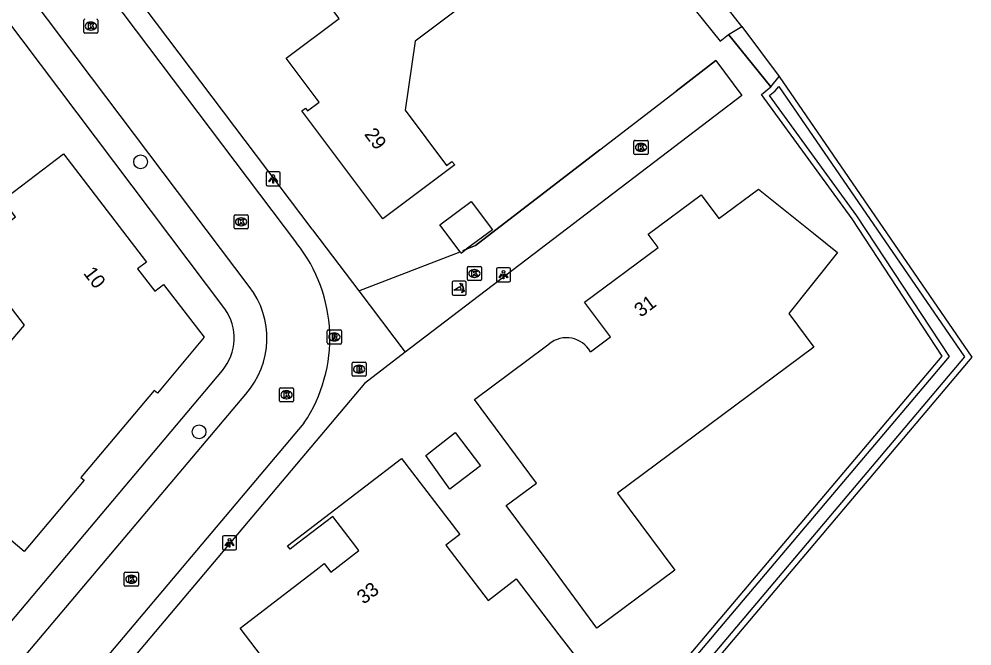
# Model space of a CAD drawing. Extents: x 163427 to 164190, y 380331 to 381641.
# Drawn here: x 164038 to 164105.7, y 381339.9 to 381384.5 of the extents above; entities that cross this region are included whole.
import ezdxf

# ---------------------------------------------------------------- set-up
doc = ezdxf.new("R2010")
doc.units = 0
for name, color, linetype in [('IMGEO_Boom', 7, 'Continuous'), ('IMGEO_Brandkraan', 7, 'Continuous'), ('IMGEO_Duiker', 7, 'Continuous'), ('IMGEO_Erf', 7, 'Continuous'), ('IMGEO_Groenvoorziening', 7, 'Continuous'), ('IMGEO_Kolk', 7, 'Continuous'), ('IMGEO_Lichtpunt', 7, 'Continuous'), ('IMGEO_Muur', 7, 'Continuous'), ('IMGEO_Pand', 7, 'Continuous'), ('IMGEO_Pand_nummerreeks', 7, 'Continuous'), ('IMGEO_Poller', 7, 'Continuous'), ('IMGEO_Rijbaan_lokaal_open', 7, 'Continuous'), ('IMGEO_Rioolput', 7, 'Continuous'), ('IMGEO_Voetpad_open', 7, 'Continuous'), ('IMGEO_Waterloop', 7, 'Continuous')]:
    doc.layers.add(name, color=color, linetype=linetype)

msp = doc.modelspace()

# ---------------------------------------------------------------- linework, layer by layer
at = {"layer": 'IMGEO_Boom'}
for centre in [(164046.626, 381374.308), (164050.784, 381355.103)]:
    msp.add_circle(centre, 0.489, dxfattribs=at)
at = {"layer": 'IMGEO_Brandkraan'}
for p, q in [((164061.654, 381359.132), (164061.654, 381359.984)), ((164061.729, 381360.058), (164062.581, 381360.058)), ((164062.655, 381359.984), (164062.655, 381359.132)), ((164062.165, 381359.278), (164062.14, 381359.278)), ((164062.142, 381359.838), (164062.167, 381359.838)), ((164062.581, 381359.058), (164061.729, 381359.058))]:
    msp.add_line(p, q, dxfattribs=at)
for points in [[(164061.654, 381359.132), (164061.654, 381359.984)], [(164061.729, 381360.058), (164062.581, 381360.058)], [(164062.655, 381359.984), (164062.655, 381359.132)], [(164062.002, 381359.758), (164062.002, 381359.358), (164062.215, 381359.358)], [(164062.233, 381359.758), (164062.002, 381359.758)], [(164062.181, 381359.677), (164062.127, 381359.677), (164062.127, 381359.601)], [(164062.127, 381359.601), (164062.18, 381359.601)], [(164062.189, 381359.525), (164062.127, 381359.525), (164062.127, 381359.444)], [(164062.127, 381359.444), (164062.189, 381359.444)], [(164062.581, 381359.058), (164061.729, 381359.058)]]:
    msp.add_lwpolyline(points, dxfattribs=at)
for centre, radius, start, end in [((164061.731, 381359.982), 0.0765, 91.55205, 178.44795), ((164061.731, 381359.982), 0.0765, 91.55205, 178.44795), ((164062.579, 381359.982), 0.0765, 1.55205, 88.44795), ((164062.579, 381359.982), 0.0765, 1.55205, 88.44795), ((164062.182, 381359.639), 0.0379, 267.82845, 90.93552), ((164062.19, 381359.484), 0.0404, 269.87594, 90.50774), ((164062.221, 381359.609), 0.251, 268.66757, 293.53466), ((164062.237, 381359.613), 0.145, 59.4692, 91.53667), ((164062.262, 381359.66), 0.0922, 285.51372, 58.15012), ((164062.267, 381359.468), 0.105, 301.31148, 78.98903), ((164061.731, 381359.134), 0.0765, 181.55205, 268.44795), ((164061.731, 381359.134), 0.0765, 181.55205, 268.44795), ((164062.579, 381359.134), 0.0765, 271.55205, 358.44795), ((164062.579, 381359.134), 0.0765, 271.55205, 358.44795)]:
    msp.add_arc(centre, radius, start, end, dxfattribs=at)
for centre, major_axis, ratio, start_param, end_param in [((164062.141, 381359.558), (-0.387, 0.002), 0.722429, 4.712389, 7.853982), ((164062.166, 381359.558), (-0.39, 0.002), 0.717154, 1.570796, 4.712389)]:
    msp.add_ellipse(centre, major_axis=major_axis, ratio=ratio, start_param=start_param, end_param=end_param, dxfattribs=at)
at = {"layer": 'IMGEO_Duiker'}
msp.add_lwpolyline([(164088.396, 381383.37), (164091.417, 381379.642)], dxfattribs=at)
at = {"layer": 'IMGEO_Erf'}
for points in [[(164091.417, 381379.642), (164088.396, 381383.37)], [(164091.417, 381379.642), (164091.997, 381380.364)], [(164040.602, 381285.906), (164103.583, 381360.483), (164097.186, 381370.24), (164090.739, 381379.1), (164091.417, 381379.642)]]:
    msp.add_lwpolyline(points, dxfattribs=at)
at = {"layer": 'IMGEO_Groenvoorziening'}
for points in [[(164089.361, 381383.927), (164091.997, 381380.364)], [(164091.997, 381380.364), (164105.702, 381360.421), (164042.35, 381285.331)]]:
    msp.add_lwpolyline(points, dxfattribs=at)
at = {"layer": 'IMGEO_Kolk'}
for p, q in [((164042.593, 381383.536), (164042.593, 381384.388)), ((164043.594, 381384.388), (164043.594, 381383.536)), ((164043.104, 381383.682), (164043.079, 381383.682)), ((164043.081, 381384.242), (164043.106, 381384.242)), ((164043.52, 381383.462), (164042.668, 381383.462)), ((164081.686, 381374.908), (164081.686, 381375.76)), ((164081.761, 381375.834), (164082.613, 381375.834)), ((164082.174, 381375.614), (164082.199, 381375.614)), ((164082.687, 381375.76), (164082.687, 381374.908)), ((164082.613, 381374.834), (164081.761, 381374.834)), ((164082.197, 381375.054), (164082.172, 381375.054)), ((164053.267, 381369.611), (164053.267, 381370.463)), ((164053.342, 381370.537), (164054.194, 381370.537)), ((164053.755, 381370.317), (164053.78, 381370.317)), ((164054.268, 381370.463), (164054.268, 381369.611)), ((164054.194, 381369.537), (164053.342, 381369.537)), ((164053.778, 381369.757), (164053.753, 381369.757)), ((164069.844, 381365.939), (164069.844, 381366.791)), ((164069.919, 381366.865), (164070.771, 381366.865)), ((164070.332, 381366.645), (164070.357, 381366.645)), ((164070.845, 381366.791), (164070.845, 381365.939)), ((164070.355, 381366.085), (164070.33, 381366.085)), ((164070.771, 381365.865), (164069.919, 381365.865)), ((164056.496, 381357.314), (164056.496, 381358.166)), ((164056.571, 381358.24), (164057.423, 381358.24)), ((164056.984, 381358.02), (164057.009, 381358.02)), ((164057.497, 381358.166), (164057.497, 381357.314)), ((164057.423, 381357.24), (164056.571, 381357.24)), ((164057.007, 381357.46), (164056.982, 381357.46)), ((164045.467, 381344.189), (164045.467, 381345.041)), ((164045.542, 381345.115), (164046.394, 381345.115)), ((164046.468, 381345.041), (164046.468, 381344.189)), ((164045.978, 381344.335), (164045.953, 381344.335)), ((164045.955, 381344.895), (164045.98, 381344.895)), ((164046.394, 381344.115), (164045.542, 381344.115))]:
    msp.add_line(p, q, dxfattribs=at)
for points in [[(164042.593, 381383.536), (164042.593, 381384.388)], [(164043.594, 381384.388), (164043.594, 381383.536)], [(164042.914, 381384.162), (164043.037, 381384.162), (164043.037, 381384.011), (164043.167, 381384.162), (164043.331, 381384.162), (164043.185, 381384.011), (164043.338, 381383.762), (164043.186, 381383.762), (164043.101, 381383.926), (164043.037, 381383.859), (164043.037, 381383.762), (164042.914, 381383.762), (164042.914, 381384.162)], [(164043.52, 381383.462), (164042.668, 381383.462)], [(164081.686, 381374.908), (164081.686, 381375.76)], [(164081.761, 381375.834), (164082.613, 381375.834)], [(164082.007, 381375.534), (164082.13, 381375.534), (164082.13, 381375.383), (164082.26, 381375.534), (164082.424, 381375.534), (164082.278, 381375.383), (164082.431, 381375.134), (164082.279, 381375.134), (164082.194, 381375.298), (164082.13, 381375.231), (164082.13, 381375.134), (164082.007, 381375.134), (164082.007, 381375.534)], [(164082.687, 381375.76), (164082.687, 381374.908)], [(164082.613, 381374.834), (164081.761, 381374.834)], [(164053.267, 381369.611), (164053.267, 381370.463)], [(164053.342, 381370.537), (164054.194, 381370.537)], [(164053.588, 381370.237), (164053.711, 381370.237), (164053.711, 381370.086), (164053.841, 381370.237), (164054.005, 381370.237), (164053.859, 381370.086), (164054.012, 381369.837), (164053.86, 381369.837), (164053.775, 381370.001), (164053.711, 381369.934), (164053.711, 381369.837), (164053.588, 381369.837), (164053.588, 381370.237)], [(164054.268, 381370.463), (164054.268, 381369.611)], [(164054.194, 381369.537), (164053.342, 381369.537)], [(164069.844, 381365.939), (164069.844, 381366.791)], [(164069.919, 381366.865), (164070.771, 381366.865)], [(164070.845, 381366.791), (164070.845, 381365.939)], [(164070.165, 381366.565), (164070.288, 381366.565), (164070.288, 381366.414), (164070.418, 381366.565), (164070.582, 381366.565), (164070.436, 381366.414), (164070.589, 381366.165), (164070.437, 381366.165), (164070.352, 381366.329), (164070.288, 381366.262), (164070.288, 381366.165), (164070.165, 381366.165), (164070.165, 381366.565)], [(164070.771, 381365.865), (164069.919, 381365.865)], [(164056.496, 381357.314), (164056.496, 381358.166)], [(164056.571, 381358.24), (164057.423, 381358.24)], [(164056.817, 381357.94), (164056.94, 381357.94), (164056.94, 381357.789), (164057.07, 381357.94), (164057.234, 381357.94), (164057.088, 381357.789), (164057.241, 381357.54), (164057.089, 381357.54), (164057.004, 381357.704), (164056.94, 381357.637), (164056.94, 381357.54), (164056.817, 381357.54), (164056.817, 381357.94)], [(164057.497, 381358.166), (164057.497, 381357.314)], [(164057.423, 381357.24), (164056.571, 381357.24)], [(164045.467, 381344.189), (164045.467, 381345.041)], [(164045.542, 381345.115), (164046.394, 381345.115)], [(164046.468, 381345.041), (164046.468, 381344.189)], [(164045.788, 381344.815), (164045.911, 381344.815), (164045.911, 381344.664), (164046.041, 381344.815), (164046.205, 381344.815), (164046.059, 381344.664), (164046.212, 381344.415), (164046.06, 381344.415), (164045.975, 381344.579), (164045.911, 381344.512), (164045.911, 381344.415), (164045.788, 381344.415), (164045.788, 381344.815)], [(164046.394, 381344.115), (164045.542, 381344.115)]]:
    msp.add_lwpolyline(points, dxfattribs=at)
for centre, start, end in [((164042.67, 381384.386), 91.55205, 178.44795), ((164042.67, 381384.386), 91.55205, 178.44795), ((164043.518, 381384.386), 1.55205, 88.44795), ((164043.518, 381384.386), 1.55205, 88.44795), ((164042.67, 381383.538), 181.55205, 268.44795), ((164042.67, 381383.538), 181.55205, 268.44795), ((164043.518, 381383.538), 271.55205, 358.44795), ((164043.518, 381383.538), 271.55205, 358.44795), ((164081.763, 381375.758), 91.55205, 178.44795), ((164081.763, 381375.758), 91.55205, 178.44795), ((164082.611, 381375.758), 1.55205, 88.44795), ((164082.611, 381375.758), 1.55205, 88.44795), ((164081.763, 381374.91), 181.55205, 268.44795), ((164081.763, 381374.91), 181.55205, 268.44795), ((164082.611, 381374.91), 271.55205, 358.44795), ((164082.611, 381374.91), 271.55205, 358.44795), ((164053.344, 381370.461), 91.55205, 178.44795), ((164053.344, 381370.461), 91.55205, 178.44795), ((164054.192, 381370.461), 1.55205, 88.44795), ((164054.192, 381370.461), 1.55205, 88.44795), ((164053.344, 381369.613), 181.55205, 268.44795), ((164053.344, 381369.613), 181.55205, 268.44795), ((164054.192, 381369.613), 271.55205, 358.44795), ((164054.192, 381369.613), 271.55205, 358.44795), ((164069.921, 381366.789), 91.55205, 178.44795), ((164069.921, 381366.789), 91.55205, 178.44795), ((164070.769, 381366.789), 1.55205, 88.44795), ((164070.769, 381366.789), 1.55205, 88.44795), ((164069.921, 381365.941), 181.55205, 268.44795), ((164069.921, 381365.941), 181.55205, 268.44795), ((164070.769, 381365.941), 271.55205, 358.44795), ((164070.769, 381365.941), 271.55205, 358.44795), ((164056.573, 381358.164), 91.55205, 178.44795), ((164056.573, 381358.164), 91.55205, 178.44795), ((164057.421, 381358.164), 1.55205, 88.44795), ((164057.421, 381358.164), 1.55205, 88.44795), ((164056.573, 381357.316), 181.55205, 268.44795), ((164056.573, 381357.316), 181.55205, 268.44795), ((164057.421, 381357.316), 271.55205, 358.44795), ((164057.421, 381357.316), 271.55205, 358.44795), ((164045.544, 381345.039), 91.55205, 178.44795), ((164045.544, 381345.039), 91.55205, 178.44795), ((164046.392, 381345.039), 1.55205, 88.44795), ((164046.392, 381345.039), 1.55205, 88.44795), ((164045.544, 381344.191), 181.55205, 268.44795), ((164045.544, 381344.191), 181.55205, 268.44795), ((164046.392, 381344.191), 271.55205, 358.44795), ((164046.392, 381344.191), 271.55205, 358.44795)]:
    msp.add_arc(centre, 0.0765, start, end, dxfattribs=at)
for centre, major_axis, ratio, start_param, end_param in [((164043.08, 381383.962), (-0.387, 0.002), 0.722429, 4.712389, 7.853982), ((164043.105, 381383.962), (-0.39, 0.002), 0.717154, 1.570796, 4.712389), ((164082.173, 381375.334), (-0.387, 0.002), 0.722429, 4.712389, 7.853982), ((164082.198, 381375.334), (-0.39, 0.002), 0.717154, 1.570796, 4.712389), ((164053.754, 381370.037), (-0.387, 0.002), 0.722429, 4.712389, 7.853982), ((164053.779, 381370.037), (-0.39, 0.002), 0.717154, 1.570796, 4.712389), ((164070.331, 381366.365), (-0.387, 0.002), 0.722429, 4.712389, 7.853982), ((164070.356, 381366.365), (-0.39, 0.002), 0.717154, 1.570796, 4.712389), ((164056.983, 381357.74), (-0.387, 0.002), 0.722429, 4.712389, 7.853982), ((164057.008, 381357.74), (-0.39, 0.002), 0.717154, 1.570796, 4.712389), ((164045.954, 381344.615), (-0.387, 0.002), 0.722429, 4.712389, 7.853982), ((164045.979, 381344.615), (-0.39, 0.002), 0.717154, 1.570796, 4.712389)]:
    msp.add_ellipse(centre, major_axis=major_axis, ratio=ratio, start_param=start_param, end_param=end_param, dxfattribs=at)
at = {"layer": 'IMGEO_Lichtpunt'}
for p, q in [((164055.545, 381373.498), (164055.545, 381372.691)), ((164055.545, 381373.498), (164055.545, 381372.691)), ((164056.447, 381373.593), (164055.639, 381373.593)), ((164056.447, 381373.593), (164055.639, 381373.593)), ((164056.541, 381372.691), (164056.541, 381373.498)), ((164056.541, 381372.691), (164056.541, 381373.498)), ((164055.639, 381372.597), (164056.447, 381372.597)), ((164055.639, 381372.597), (164056.447, 381372.597)), ((164071.909, 381366.68), (164071.909, 381365.873)), ((164071.909, 381366.68), (164071.909, 381365.873)), ((164072.811, 381366.775), (164072.003, 381366.775)), ((164072.811, 381366.775), (164072.003, 381366.775)), ((164072.905, 381365.873), (164072.905, 381366.68)), ((164072.905, 381365.873), (164072.905, 381366.68)), ((164072.003, 381365.779), (164072.811, 381365.779)), ((164072.003, 381365.779), (164072.811, 381365.779)), ((164053.352, 381347.711), (164052.544, 381347.711)), ((164053.352, 381347.711), (164052.544, 381347.711)), ((164052.45, 381347.616), (164052.45, 381346.809)), ((164052.45, 381347.616), (164052.45, 381346.809)), ((164053.446, 381346.809), (164053.446, 381347.616)), ((164053.446, 381346.809), (164053.446, 381347.616)), ((164052.544, 381346.715), (164053.352, 381346.715)), ((164052.544, 381346.715), (164053.352, 381346.715))]:
    msp.add_line(p, q, dxfattribs=at)
for points in [[(164055.919, 381373.162), (164055.958, 381373.134), (164055.77, 381372.872), (164055.732, 381372.899), (164055.919, 381373.162)], [(164056.021, 381373.114), (164056.068, 381373.114), (164056.068, 381372.792), (164056.021, 381372.792), (164056.021, 381373.114)], [(164056.131, 381373.134), (164056.169, 381373.161), (164056.356, 381372.899), (164056.317, 381372.871), (164056.131, 381373.134)], [(164072.283, 381366.344), (164072.322, 381366.316), (164072.134, 381366.054), (164072.096, 381366.081), (164072.283, 381366.344)], [(164072.385, 381366.296), (164072.432, 381366.296), (164072.432, 381365.974), (164072.385, 381365.974), (164072.385, 381366.296)], [(164072.495, 381366.316), (164072.533, 381366.343), (164072.72, 381366.081), (164072.681, 381366.053), (164072.495, 381366.316)], [(164052.824, 381347.28), (164052.863, 381347.252), (164052.675, 381346.99), (164052.637, 381347.017), (164052.824, 381347.28)], [(164052.926, 381347.232), (164052.973, 381347.232), (164052.973, 381346.91), (164052.926, 381346.91), (164052.926, 381347.232)], [(164053.036, 381347.252), (164053.074, 381347.279), (164053.261, 381347.017), (164053.222, 381346.989), (164053.036, 381347.252)]]:
    msp.add_lwpolyline(points, dxfattribs=at)
for centre in [(164056.044, 381373.296), (164072.408, 381366.478), (164052.949, 381347.414)]:
    msp.add_circle(centre, 0.0994, dxfattribs=at)
for centre, start, end in [((164055.639, 381373.498), 90, 180), ((164055.639, 381373.498), 90, 180), ((164056.447, 381373.498), 0, 90), ((164056.447, 381373.498), 0, 90), ((164055.639, 381372.691), 180, 270), ((164055.639, 381372.691), 180, 270), ((164056.447, 381372.691), 270, 0), ((164056.447, 381372.691), 270, 360), ((164072.003, 381366.68), 90, 180), ((164072.003, 381366.68), 90, 180), ((164072.811, 381366.68), 0, 90), ((164072.811, 381366.68), 0, 90), ((164072.003, 381365.873), 180, 270), ((164072.003, 381365.873), 180, 270), ((164072.811, 381365.873), 270, 0), ((164072.811, 381365.873), 270, 360), ((164052.544, 381347.616), 90, 180), ((164052.544, 381347.616), 90, 180), ((164053.352, 381347.616), 0, 90), ((164053.352, 381347.616), 0, 90), ((164052.544, 381346.809), 180, 270), ((164052.544, 381346.809), 180, 270), ((164053.352, 381346.809), 270, 0), ((164053.352, 381346.809), 270, 360)]:
    msp.add_arc(centre, 0.0946, start, end, dxfattribs=at)
at = {"layer": 'IMGEO_Muur'}
for points in [[(164087.498, 381381.511), (164084.687, 381379.343)], [(164079.264, 381375.158), (164070.436, 381368.348), (164069.496, 381367.983)]]:
    msp.add_lwpolyline(points, dxfattribs=at)
at = {"layer": 'IMGEO_Pand'}
for points in [[(164060.071, 381392.37), (164068.678, 381398.039), (164072.304, 381393.134), (164075.276, 381389.113), (164075.033, 381388.952), (164074.751, 381389.376), (164066.129, 381382.89), (164065.432, 381377.981), (164068.36, 381374.044), (164068.753, 381374.337), (164068.945, 381374.081), (164063.83, 381370.251), (164058.09, 381377.927), (164058.339, 381378.113), (164058.477, 381377.929), (164059.312, 381378.553), (164056.97, 381381.685), (164060.728, 381384.495), (164059.762, 381385.787), (164059.119, 381385.307), (164055.895, 381389.619), (164060.071, 381392.37)], [(164038.378, 381362.689), (164034.421, 381367.842), (164037.743, 381370.393), (164036.822, 381371.593), (164037.157, 381371.847), (164041.14, 381374.868), (164047.044, 381367.174), (164046.411, 381366.687), (164047.629, 381365.1), (164048.262, 381365.586), (164051.148, 381361.826), (164047.825, 381357.853), (164047.595, 381358.046), (164042.378, 381351.853), (164042.608, 381351.66), (164038.361, 381346.592), (164034.53, 381349.805), (164030.366, 381353.299), (164038.378, 381362.689)], [(164078.586, 381360.789), (164080.014, 381361.85), (164078.173, 381364.324), (164083.394, 381368.212), (164082.686, 381369.167), (164086.459, 381371.959), (164087.711, 381370.267), (164090.529, 381372.356), (164094.434, 381369.233), (164096.157, 381367.856), (164092.692, 381363.524), (164094.471, 381361.112), (164080.515, 381350.739), (164084.593, 381345.253), (164079.055, 381341.137), (164075.582, 381345.845), (164072.614, 381349.869), (164074.753, 381351.447), (164070.354, 381357.411), (164075.367, 381361.137)], [(164069.325, 381367.916), (164067.897, 381369.835), (164070.122, 381371.491), (164071.624, 381369.473), (164069.76, 381368.085)], [(164069.325, 381367.916), (164069.399, 381367.817), (164069.76, 381368.085)], [(164075.367, 381361.137), (164075.668, 381361.361)], [(164068.984, 381355.048), (164070.784, 381352.69), (164068.592, 381351.028), (164066.893, 381353.425), (164068.984, 381355.048)], [(164056.743, 381337.161), (164053.7, 381341.129), (164059.2, 381345.36), (164059.676, 381345.726), (164060.134, 381345.13), (164062.13, 381346.667), (164061.672, 381347.261), (164060.276, 381349.075), (164057.802, 381347.181), (164057.258, 381346.765), (164057.076, 381347.003), (164060.093, 381349.313), (164065.172, 381353.202), (164069.31, 381347.807)], [(164069.31, 381347.807), (164068.31, 381347.041), (164071.323, 381343.114), (164073.307, 381344.636), (164076.35, 381340.669), (164078.235, 381338.21)]]:
    msp.add_lwpolyline(points, dxfattribs=at)
msp.add_arc((164076.888, 381359.858), 1.936, 28.73654, 129.08194, dxfattribs=at)
at = {"layer": 'IMGEO_Poller'}
for p, q in [((164068.762, 381365.72), (164068.762, 381364.913)), ((164068.762, 381365.72), (164068.762, 381364.913)), ((164069.664, 381365.815), (164068.856, 381365.815)), ((164069.664, 381365.815), (164068.856, 381365.815)), ((164069.758, 381364.913), (164069.758, 381365.72)), ((164069.758, 381364.913), (164069.758, 381365.72)), ((164068.856, 381364.818), (164069.664, 381364.818)), ((164068.856, 381364.818), (164069.664, 381364.818))]:
    msp.add_line(p, q, dxfattribs=at)
for points in [[(164069.397, 381365.171), (164068.884, 381365.171), (164069.314, 381365.446)], [(164069.441, 381365.544), (164069.429, 381365.471), (164069.304, 381365.676)], [(164069.304, 381365.676), (164069.535, 381365.61), (164069.464, 381365.578)], [(164069.457, 381364.999), (164069.523, 381365.23), (164069.553, 381365.162)], [(164069.589, 381365.135), (164069.661, 381365.124), (164069.457, 381364.999)]]:
    msp.add_lwpolyline(points, dxfattribs=at)
for centre, radius, start, end in [((164068.856, 381365.72), 0.0946, 90, 180), ((164068.856, 381365.72), 0.0946, 90, 180), ((164069.069, 381365.221), 0.332, 351.32473, 42.4854), ((164069.083, 381365.231), 0.476, 351.75274, 41.16905), ((164069.083, 381365.231), 0.516, 349.35686, 42.29123), ((164069.664, 381365.72), 0.0946, 0, 90), ((164069.664, 381365.72), 0.0946, 0, 90), ((164068.856, 381364.913), 0.0946, 180, 270), ((164068.856, 381364.913), 0.0946, 180, 270), ((164069.664, 381364.913), 0.0946, 270, 0), ((164069.664, 381364.913), 0.0946, 270, 0)]:
    msp.add_arc(centre, radius, start, end, dxfattribs=at)
at = {"layer": 'IMGEO_Rijbaan_lokaal_open'}
for points in [[(164054.336, 381365.448), (164030.823, 381396.64), (164028.393, 381399.985), (164025.749, 381403.675), (164006.981, 381432.397)], [(164033.938, 381399.998), (164057.711, 381368.518)], [(164015.198, 381313.489), (164020.529, 381318.294), (164022.067, 381319.891), (164023.495, 381321.506), (164054.096, 381357.789)], [(164058.236, 381355.726), (164026.037, 381317.529)]]:
    msp.add_lwpolyline(points, dxfattribs=at)
for centre, radius, start, end in [((164049.25, 381361.764), 10.826, 326.10213, 38.59821), ((164049.619, 381361.763), 5.986, 318.412, 37.99837)]:
    msp.add_arc(centre, radius, start, end, dxfattribs=at)
at = {"layer": 'IMGEO_Rioolput'}
for p, q in [((164059.895, 381361.423), (164059.895, 381362.275)), ((164059.97, 381362.349), (164060.822, 381362.349)), ((164060.383, 381362.129), (164060.408, 381362.129)), ((164060.896, 381362.275), (164060.896, 381361.423)), ((164060.822, 381361.349), (164059.97, 381361.349)), ((164060.406, 381361.569), (164060.381, 381361.569))]:
    msp.add_line(p, q, dxfattribs=at)
for points in [[(164059.895, 381361.423), (164059.895, 381362.275)], [(164059.97, 381362.349), (164060.822, 381362.349)], [(164060.484, 381362.047), (164060.232, 381362.049), (164060.232, 381361.649)], [(164060.41, 381361.968), (164060.356, 381361.968), (164060.356, 381361.887)], [(164060.896, 381362.275), (164060.896, 381361.423)], [(164060.822, 381361.349), (164059.97, 381361.349)], [(164060.232, 381361.649), (164060.356, 381361.649), (164060.356, 381361.811), (164060.367, 381361.811)], [(164060.356, 381361.887), (164060.408, 381361.887)], [(164060.414, 381361.782), (164060.485, 381361.649), (164060.625, 381361.649), (164060.56, 381361.775)]]:
    msp.add_lwpolyline(points, dxfattribs=at)
for centre, radius, start, end in [((164059.972, 381362.273), 0.0765, 91.55205, 178.44795), ((164059.972, 381362.273), 0.0765, 91.55205, 178.44795), ((164060.416, 381361.872), 0.0964, 77.00612, 93.18647), ((164060.43, 381361.929), 0.0378, 276.66336, 79.67722), ((164060.483, 381361.937), 0.109, 350.36119, 89.41601), ((164060.481, 381361.937), 0.112, 277.58423, 350.98172), ((164060.82, 381362.273), 0.0765, 1.55205, 88.44795), ((164060.82, 381362.273), 0.0765, 1.55205, 88.44795), ((164059.972, 381361.425), 0.0765, 181.55205, 268.44795), ((164059.972, 381361.425), 0.0765, 181.55205, 268.44795), ((164060.366, 381361.758), 0.0533, 26.02933, 88.69889), ((164060.392, 381362.076), 0.19, 274.7715, 282.96867), ((164060.465, 381361.722), 0.108, 29.51342, 73.79051), ((164060.82, 381361.425), 0.0765, 271.55205, 358.44795), ((164060.82, 381361.425), 0.0765, 271.55205, 358.44795)]:
    msp.add_arc(centre, radius, start, end, dxfattribs=at)
for centre, major_axis, ratio, start_param, end_param in [((164060.382, 381361.849), (-0.387, 0.002), 0.722429, 4.712389, 7.853982), ((164060.407, 381361.849), (-0.39, 0.002), 0.717154, 1.570796, 4.712389)]:
    msp.add_ellipse(centre, major_axis=major_axis, ratio=ratio, start_param=start_param, end_param=end_param, dxfattribs=at)
at = {"layer": 'IMGEO_Voetpad_open'}
for points in [[(164052.62, 381363.849), (164028.989, 381395.225), (164029.122, 381395.331), (164026.675, 381398.718), (164024.053, 381402.517), (164005.248, 381431.278)], [(164035.103, 381400.894), (164058.805, 381369.513), (164058.84, 381369.467), (164062.143, 381365.123)], [(164069.76, 381368.085), (164070.436, 381368.348), (164079.264, 381375.158), (164084.687, 381379.343), (164087.498, 381381.511), (164089.341, 381379.016), (164065.417, 381360.773)], [(164062.143, 381365.123), (164069.325, 381367.916)], [(164062.143, 381365.123), (164065.417, 381360.773)], [(164065.417, 381360.773), (164062.528, 381358.544), (164027.167, 381316.572)], [(164013.704, 381315.306), (164019.008, 381320.063), (164020.307, 381321.393), (164021.742, 381322.983), (164052.435, 381359.471)]]:
    msp.add_lwpolyline(points, dxfattribs=at)
msp.add_arc((164049.706, 381361.779), 3.574, 319.77789, 35.38273, dxfattribs=at)
at = {"layer": 'IMGEO_Waterloop'}
for points in [[(163992.18, 381523.944), (164023.628, 381474.232), (164058.506, 381421.148), (164072.04, 381403.223), (164084.758, 381386.702), (164087.821, 381382.878), (164088.396, 381383.37)], [(164089.361, 381383.927), (164085.299, 381389.121), (164059.712, 381422.456), (164025.268, 381474.979), (164015.628, 381490.446)], [(164088.396, 381383.37), (164089.361, 381383.927)], [(164040.912, 381285.629), (164104.101, 381360.452), (164097.528, 381370.476), (164091.309, 381379.023), (164091.712, 381379.346), (164091.971, 381379.668), (164105.18, 381360.447)], [(164105.18, 381360.447), (164042.041, 381285.609)]]:
    msp.add_lwpolyline(points, dxfattribs=at)

# ---------------------------------------------------------------- texts
at = {"layer": 'IMGEO_Pand_nummerreeks'}
for s, rotation, p in [('29', 306.7886, (164062.482, 381376.26)), ('10', 307.50573, (164042.516, 381366.376)), ('31', 36.6745, (164082.171, 381363.211)), ('33', 37.59771, (164062.479, 381342.796))]:
    msp.add_text(s, height=1, rotation=rotation, dxfattribs=at).set_placement(p)

doc.saveas('drawing.dxf')
